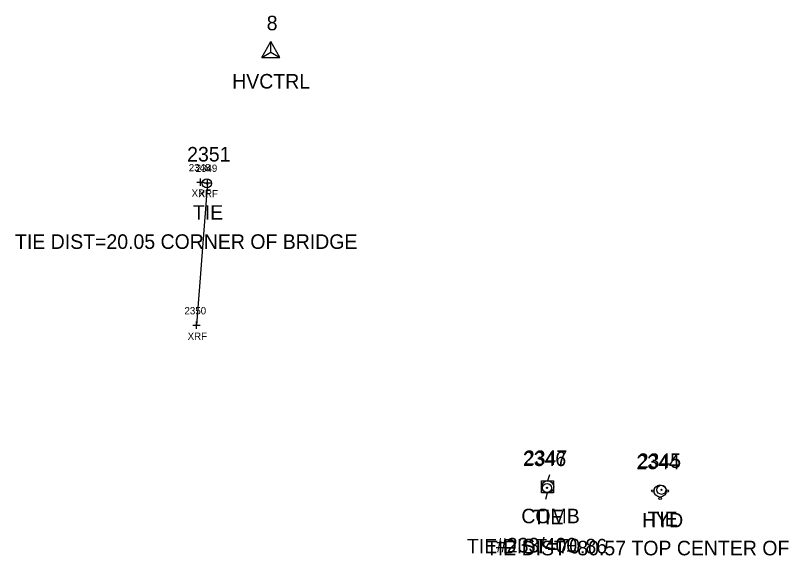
# Model space of a CAD drawing. Extents: x 1653908 to 1654393, y 539913 to 544256.
# Drawn here: x 1654083.6 to 1654189.8, y 542313 to 542387.2 of the extents above; entities that cross this region are included whole.
import ezdxf

# ---------------------------------------------------------------- set-up
doc = ezdxf.new("R2010")
doc.units = 0
for name, color, linetype in [('B_A', 7, 'Continuous'), ('B_I', 7, 'Continuous'), ('B_TIC', 7, 'Continuous'), ('BR', 7, 'Continuous'), ('C_A', 7, 'Continuous'), ('C_C', 7, 'Continuous'), ('C_I', 7, 'Continuous'), ('CBP', 7, 'Continuous'), ('CPSM', 7, 'Continuous'), ('U_A', 7, 'Continuous'), ('U_C', 7, 'Continuous'), ('U_I', 7, 'Continuous'), ('UP', 7, 'Continuous'), ('UWFH', 7, 'Continuous')]:
    doc.layers.add(name, color=color, linetype=linetype)

msp = doc.modelspace()

# ---------------------------------------------------------------- linework, layer by layer
at = {"layer": 'B_TIC'}
for p, q in [((1654109, 542364.28), (1654109.08, 542364.28)), ((1654109.94, 542364.2), (1654110.02, 542364.2)), ((1654108.45, 542344.63), (1654108.53, 542344.63))]:
    msp.add_line(p, q, dxfattribs=at)
for points in [[(1654108.5, 542364.28), (1654109.5, 542364.28)], [(1654109, 542363.78), (1654109, 542364.78)], [(1654109.44, 542364.2), (1654110.44, 542364.2)], [(1654109.94, 542363.7), (1654109.94, 542364.7)], [(1654108.45, 542344.13), (1654108.45, 542345.13)], [(1654107.95, 542344.63), (1654108.95, 542344.63)]]:
    msp.add_lwpolyline(points, dxfattribs=at)
at = {"layer": 'BR'}
msp.add_lwpolyline([(1654109, 542364.28), (1654109.94, 542364.2), (1654108.45, 542344.63)], dxfattribs=at)
at = {"layer": 'CBP'}
for centre, radius in [((1654109.85, 542364.12), 0.625), ((1654109.85, 542364.12), 0.0833), ((1654156.59, 542322.3), 0.625), ((1654172.31, 542322.04), 0.625), ((1654156.59, 542322.3), 0.0833), ((1654172.31, 542322.04), 0.0833)]:
    msp.add_circle(centre, radius, dxfattribs=at)
at = {"layer": 'CPSM'}
for p, q in [((1654117.4, 542381.42), (1654118.65, 542383.59)), ((1654119.9, 542381.42), (1654118.65, 542383.59)), ((1654118.65, 542382.14), (1654118.65, 542383.59)), ((1654117.4, 542381.42), (1654118.65, 542382.14)), ((1654118.65, 542382.14), (1654118.65, 542382.14)), ((1654118.65, 542382.14), (1654119.9, 542381.42)), ((1654117.4, 542381.42), (1654119.9, 542381.42))]:
    msp.add_line(p, q, dxfattribs=at)
at = {"layer": 'UP'}
for p, q in [((1654156.92, 542324.1), (1654156.67, 542323.27)), ((1654155.84, 542321.6), (1654155.84, 542323.27)), ((1654155.84, 542323.27), (1654157.5, 542323.27)), ((1654156.67, 542322.44), (1654156.67, 542322.44)), ((1654157.5, 542323.27), (1654157.5, 542321.6)), ((1654157.5, 542321.6), (1654155.84, 542321.6)), ((1654156.42, 542320.77), (1654156.67, 542321.6))]:
    msp.add_line(p, q, dxfattribs=at)
msp.add_circle((1654156.67, 542322.44), 0.833, dxfattribs=at)
at = {"layer": 'UWFH'}
msp.add_line((1654172.13, 542321.87), (1654172.13, 542321.87), dxfattribs=at)
for centre, radius in [((1654172.13, 542321.87), 0.833), ((1654171.13, 542321.87), 0.167), ((1654173.13, 542321.87), 0.167), ((1654172.13, 542320.87), 0.167)]:
    msp.add_circle(centre, radius, dxfattribs=at)

# ---------------------------------------------------------------- texts
at = {"layer": 'B_A'}
for p in [(1654107.76, 542362.28), (1654108.7, 542362.2), (1654107.21, 542342.63)]:
    msp.add_text('XRF', height=1, dxfattribs=at).set_placement(p)
at = {"layer": 'B_I'}
for s, p in [('2348', (1654107.37, 542365.78)), ('2349', (1654108.31, 542365.7)), ('2350', (1654106.78, 542346.13))]:
    msp.add_text(s, height=1, dxfattribs=at).set_placement(p)
at = {"layer": 'C_A'}
for s, p in [('HVCTRL', (1654113.34, 542377.14)), ('TIE', (1654107.93, 542359.12)), ('TIE', (1654154.67, 542317.3)), ('TIE', (1654170.38, 542317.04))]:
    msp.add_text(s, height=2, dxfattribs=at).set_placement(p)
at = {"layer": 'C_C'}
for s, p in [('TIE DIST=20.05 CORNER OF BRIDGE', (1654083.5, 542355.12)), ('TIE DIST=70.86', (1654145.59, 542313.3)), ('TIE DIST=80.57 TOP CENTER OF', (1654148.19, 542313.04))]:
    msp.add_text(s, height=2, dxfattribs=at).set_placement(p)
at = {"layer": 'C_I'}
for s, p in [('8', (1654118.08, 542385.14)), ('2351', (1654107.15, 542367.12)), ('2346', (1654153.27, 542325.3)), ('2345', (1654169.05, 542325.04))]:
    msp.add_text(s, height=2, dxfattribs=at).set_placement(p)
at = {"layer": 'U_A'}
for s, p in [('COMB', (1654153.06, 542317.44)), ('HYD', (1654169.65, 542316.87))]:
    msp.add_text(s, height=2, dxfattribs=at).set_placement(p)
at = {"layer": 'U_C'}
msp.add_text('#233/400', height=2, dxfattribs=at).set_placement((1654149.58, 542313.44))
at = {"layer": 'U_I'}
for s, p in [('2347', (1654153.41, 542325.44)), ('2344', (1654168.87, 542324.87))]:
    msp.add_text(s, height=2, dxfattribs=at).set_placement(p)

doc.saveas('drawing.dxf')
